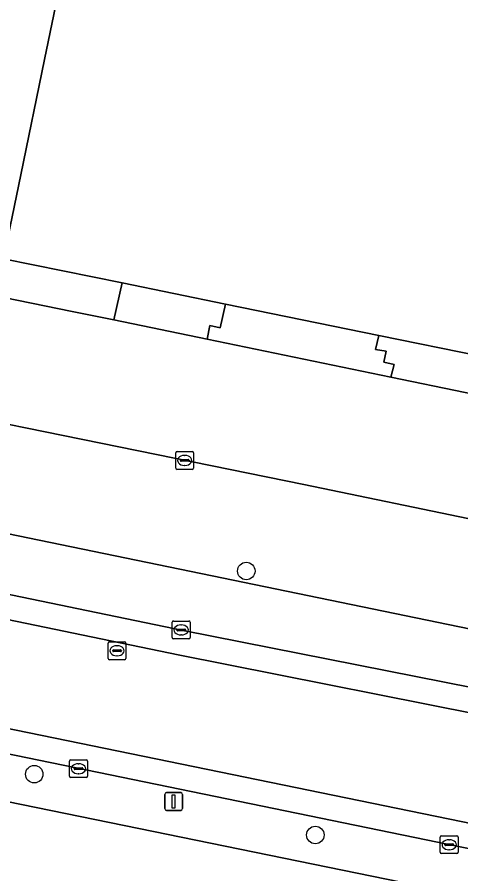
# Model space of a CAD drawing. Extents: x 157692 to 159674, y 381452 to 383291.
# Drawn here: x 158454.89 to 158479.67, y 382704.48 to 382752.38 of the extents above; entities that cross this region are included whole.
import ezdxf

# ---------------------------------------------------------------- set-up
doc = ezdxf.new("R2010")
doc.units = 0
for name, color, linetype in [('IMGEO_Boom', 7, 'Continuous'), ('IMGEO_Erf', 7, 'Continuous'), ('IMGEO_Kolk', 7, 'Continuous'), ('IMGEO_Lichtmast', 7, 'Continuous'), ('IMGEO_Pand', 7, 'Continuous'), ('IMGEO_Parkeervlak_open', 7, 'Continuous'), ('IMGEO_Rijbaan_lokaal_gesloten', 7, 'Continuous'), ('IMGEO_Rijbaan_lokaal_open', 7, 'Continuous'), ('IMGEO_Rioolput', 7, 'Continuous'), ('IMGEO_Voetpad_open', 7, 'Continuous')]:
    doc.layers.add(name, color=color, linetype=linetype)

msp = doc.modelspace()

# ---------------------------------------------------------------- linework, layer by layer
at = {"layer": 'IMGEO_Boom'}
for centre in [(158467.685, 382721.408), (158455.841, 382710.049), (158471.545, 382706.652)]:
    msp.add_circle(centre, 0.489, dxfattribs=at)
at = {"layer": 'IMGEO_Erf'}
for points in [[(158479.048, 382859.194), (158456.421, 382750), (158455.085, 382743.552), (158454.115, 382738.868), (158460.744, 382737.513), (158466.524, 382736.331), (158475.089, 382734.581), (158480.771, 382733.419), (158481.773, 382738.318), (158484.162, 382750), (158484.896, 382753.592), (158480.275, 382754.549), (158481.307, 382759.442), (158490.758, 382804.249), (158500, 382802.356), (158510.753, 382800.153), (158510.921, 382800.119), (158521.198, 382850.792), (158500, 382855.078)], [(158618.747, 382665.89), (158619.614, 382669.95), (158616.516, 382675.097), (158594.867, 382679.695), (158540.505, 382690.855), (158519.19, 382695.229), (158500, 382699.16), (158426.529, 382714.209), (158420.588, 382715.426), (158410.558, 382717.48), (158408.651, 382717.871), (158405.866, 382718.439), (158398.18, 382720.008), (158380.914, 382723.533), (158376.584, 382724.417), (158334.026, 382733.218), (158266.093, 382747.426), (158253.957, 382750)]]:
    msp.add_lwpolyline(points, dxfattribs=at)
at = {"layer": 'IMGEO_Kolk'}
for p, q in [((158463.745, 382727.168), (158463.745, 382728.02)), ((158463.82, 382728.094), (158464.672, 382728.094)), ((158464.746, 382728.02), (158464.746, 382727.168)), ((158464.004, 382727.588), (158464.004, 382727.6)), ((158464.442, 382727.551), (158464.044, 382727.551)), ((158464.047, 382727.637), (158464.445, 382727.637)), ((158464.233, 382727.874), (158464.258, 382727.874)), ((158464.488, 382727.6), (158464.488, 382727.588)), ((158464.672, 382727.094), (158463.82, 382727.094)), ((158464.256, 382727.314), (158464.231, 382727.314)), ((158463.548, 382717.689), (158463.548, 382718.541)), ((158463.623, 382718.615), (158464.475, 382718.615)), ((158464.549, 382718.541), (158464.549, 382717.689)), ((158463.807, 382718.109), (158463.807, 382718.121)), ((158464.245, 382718.072), (158463.847, 382718.072)), ((158463.85, 382718.158), (158464.248, 382718.158)), ((158464.036, 382718.395), (158464.061, 382718.395)), ((158464.291, 382718.121), (158464.291, 382718.109)), ((158464.475, 382717.615), (158463.623, 382717.615)), ((158464.059, 382717.835), (158464.034, 382717.835)), ((158457.813, 382709.932), (158457.813, 382710.784)), ((158457.888, 382710.858), (158458.74, 382710.858)), ((158458.814, 382710.784), (158458.814, 382709.932)), ((158458.072, 382710.352), (158458.072, 382710.364)), ((158458.51, 382710.315), (158458.112, 382710.315)), ((158458.115, 382710.401), (158458.513, 382710.401)), ((158458.301, 382710.638), (158458.326, 382710.638)), ((158458.556, 382710.364), (158458.556, 382710.352)), ((158458.74, 382709.858), (158457.888, 382709.858)), ((158458.324, 382710.078), (158458.299, 382710.078)), ((158478.521, 382705.682), (158478.521, 382706.534)), ((158478.596, 382706.608), (158479.448, 382706.608)), ((158479.522, 382706.534), (158479.522, 382705.682)), ((158478.78, 382706.102), (158478.78, 382706.114)), ((158479.218, 382706.065), (158478.82, 382706.065)), ((158478.823, 382706.151), (158479.221, 382706.151)), ((158479.009, 382706.388), (158479.034, 382706.388)), ((158479.264, 382706.114), (158479.264, 382706.102)), ((158479.448, 382705.608), (158478.596, 382705.608)), ((158479.032, 382705.828), (158479.007, 382705.828))]:
    msp.add_line(p, q, dxfattribs=at)
for points in [[(158463.745, 382727.168), (158463.745, 382728.02)], [(158463.82, 382728.094), (158464.672, 382728.094)], [(158464.746, 382728.02), (158464.746, 382727.168)], [(158464.672, 382727.094), (158463.82, 382727.094)], [(158463.548, 382717.689), (158463.548, 382718.541)], [(158463.623, 382718.615), (158464.475, 382718.615)], [(158464.549, 382718.541), (158464.549, 382717.689)], [(158464.475, 382717.615), (158463.623, 382717.615)], [(158457.813, 382709.932), (158457.813, 382710.784)], [(158457.888, 382710.858), (158458.74, 382710.858)], [(158458.814, 382710.784), (158458.814, 382709.932)], [(158458.74, 382709.858), (158457.888, 382709.858)], [(158478.521, 382705.682), (158478.521, 382706.534)], [(158478.596, 382706.608), (158479.448, 382706.608)], [(158479.522, 382706.534), (158479.522, 382705.682)], [(158479.448, 382705.608), (158478.596, 382705.608)]]:
    msp.add_lwpolyline(points, dxfattribs=at)
for centre, radius, start, end in [((158463.822, 382728.018), 0.0765, 91.552, 178.448), ((158463.822, 382728.018), 0.0765, 91.552, 178.448), ((158464.67, 382728.018), 0.0765, 1.552, 88.448), ((158464.67, 382728.018), 0.0765, 1.552, 88.448), ((158464.044, 382727.597), 0.0403, 85.8775, 175.7526), ((158464.041, 382727.587), 0.0366, 178.938, 274.7102), ((158464.445, 382727.594), 0.043, 264.8664, 352.4533), ((158464.449, 382727.599), 0.0386, 1.7309, 96.639), ((158463.822, 382727.17), 0.0765, 181.552, 268.448), ((158463.822, 382727.17), 0.0765, 181.552, 268.448), ((158464.67, 382727.17), 0.0765, 271.552, 358.448), ((158464.67, 382727.17), 0.0765, 271.552, 358.448), ((158463.625, 382718.539), 0.0765, 91.552, 178.448), ((158463.625, 382718.539), 0.0765, 91.552, 178.448), ((158464.473, 382718.539), 0.0765, 1.552, 88.448), ((158464.473, 382718.539), 0.0765, 1.552, 88.448), ((158463.847, 382718.118), 0.0403, 85.8775, 175.7526), ((158463.844, 382718.108), 0.0366, 178.938, 274.7102), ((158464.248, 382718.115), 0.043, 264.8664, 352.4533), ((158464.252, 382718.12), 0.0386, 1.7309, 96.639), ((158463.625, 382717.691), 0.0765, 181.552, 268.448), ((158463.625, 382717.691), 0.0765, 181.552, 268.448), ((158464.473, 382717.691), 0.0765, 271.552, 358.448), ((158464.473, 382717.691), 0.0765, 271.552, 358.448), ((158457.89, 382710.782), 0.0765, 91.552, 178.448), ((158457.89, 382710.782), 0.0765, 91.552, 178.448), ((158458.738, 382710.782), 0.0765, 1.552, 88.448), ((158458.738, 382710.782), 0.0765, 1.552, 88.448), ((158458.112, 382710.361), 0.0403, 85.8775, 175.7526), ((158458.109, 382710.351), 0.0366, 178.938, 274.7102), ((158458.513, 382710.358), 0.043, 264.8664, 352.4533), ((158458.517, 382710.363), 0.0386, 1.7309, 96.639), ((158457.89, 382709.934), 0.0765, 181.552, 268.448), ((158457.89, 382709.934), 0.0765, 181.552, 268.448), ((158458.738, 382709.934), 0.0765, 271.552, 358.448), ((158458.738, 382709.934), 0.0765, 271.552, 358.448), ((158478.598, 382706.532), 0.0765, 91.552, 178.448), ((158478.598, 382706.532), 0.0765, 91.552, 178.448), ((158479.446, 382706.532), 0.0765, 1.552, 88.448), ((158479.446, 382706.532), 0.0765, 1.552, 88.448), ((158478.82, 382706.111), 0.0403, 85.8775, 175.7526), ((158478.817, 382706.101), 0.0366, 178.938, 274.7102), ((158479.221, 382706.108), 0.043, 264.8664, 352.4533), ((158479.225, 382706.113), 0.0386, 1.7309, 96.639), ((158478.598, 382705.684), 0.0765, 181.552, 268.448), ((158478.598, 382705.684), 0.0765, 181.552, 268.448), ((158479.446, 382705.684), 0.0765, 271.552, 358.448), ((158479.446, 382705.684), 0.0765, 271.552, 358.448)]:
    msp.add_arc(centre, radius, start, end, dxfattribs=at)
for centre, major_axis, ratio, start_param, end_param in [((158464.232, 382727.594), (-0.387, 0.002), 0.722429, 4.712389, 7.853982), ((158464.257, 382727.594), (-0.39, 0.002), 0.717154, 1.570796, 4.712389), ((158464.035, 382718.115), (-0.387, 0.002), 0.722429, 4.712389, 7.853982), ((158464.06, 382718.115), (-0.39, 0.002), 0.717154, 1.570796, 4.712389), ((158458.3, 382710.358), (-0.387, 0.002), 0.722429, 4.712389, 7.853982), ((158458.325, 382710.358), (-0.39, 0.002), 0.717154, 1.570796, 4.712389), ((158479.008, 382706.108), (-0.387, 0.002), 0.722429, 4.712389, 7.853982), ((158479.033, 382706.108), (-0.39, 0.002), 0.717154, 1.570796, 4.712389)]:
    msp.add_ellipse(centre, major_axis=major_axis, ratio=ratio, start_param=start_param, end_param=end_param, dxfattribs=at)
at = {"layer": 'IMGEO_Lichtmast'}
for p, q in [((158463.133, 382708.124), (158463.133, 382708.924)), ((158463.133, 382708.924), (158463.133, 382708.124)), ((158463.233, 382709.024), (158464.023, 382709.024)), ((158464.023, 382709.024), (158463.233, 382709.024)), ((158464.123, 382708.924), (158464.123, 382708.124)), ((158464.123, 382708.124), (158464.123, 382708.924)), ((158464.023, 382708.024), (158463.233, 382708.024)), ((158463.233, 382708.024), (158464.023, 382708.024))]:
    msp.add_line(p, q, dxfattribs=at)
msp.add_lwpolyline([(158463.553, 382708.899), (158463.703, 382708.899), (158463.703, 382708.149), (158463.553, 382708.149), (158463.553, 382708.899)], dxfattribs=at)
for centre, start, end in [((158463.233, 382708.924), 90, 180), ((158463.233, 382708.924), 90, 180), ((158464.023, 382708.924), 0, 90), ((158464.023, 382708.924), 360, 90), ((158463.233, 382708.124), 180, 270), ((158463.233, 382708.124), 180, 270), ((158464.023, 382708.124), 270, 0), ((158464.023, 382708.124), 270, 0)]:
    msp.add_arc(centre, 0.1, start, end, dxfattribs=at)
at = {"layer": 'IMGEO_Pand'}
msp.add_lwpolyline([(158479.048, 382859.194), (158454.493, 382864.273), (158447.07, 382827.197), (158446.966, 382826.677), (158443.993, 382812.305), (158442.344, 382804.331), (158442.309, 382804.162), (158437.726, 382782.008), (158433.265, 382760.44), (158431.105, 382750), (158429.797, 382743.677), (158441.575, 382741.24), (158454.071, 382738.655), (158454.115, 382738.868), (158455.085, 382743.552), (158456.421, 382750)], close=True, dxfattribs=at)
at = {"layer": 'IMGEO_Parkeervlak_open'}
for points in [[(158399.691, 382738.313), (158399.028, 382734.908), (158500, 382714.079), (158505.879, 382712.753), (158509.072, 382712.086), (158509.791, 382715.995)], [(158512.257, 382717.607), (158504.348, 382719.306), (158500, 382720.207), (158470.894, 382726.242), (158438.864, 382732.762), (158413.234, 382738.09)]]:
    msp.add_lwpolyline(points, dxfattribs=at)
at = {"layer": 'IMGEO_Rijbaan_lokaal_gesloten'}
for points in [[(158444.16, 382720.803), (158463.875, 382716.719), (158483.379, 382712.845), (158498.483, 382709.687), (158512.004, 382706.892), (158522.007, 382704.858), (158522.288, 382706.229), (158512.285, 382708.263), (158500, 382710.803), (158499.065, 382710.996), (158483.659, 382714.217), (158464.153, 382718.091), (158444.443, 382722.174)], [(158463.875, 382716.719), (158444.16, 382720.803)], [(158615.104, 382683.349), (158618.328, 382682.718), (158618.988, 382686.176), (158611.35, 382687.283), (158601.633, 382688.683), (158599.872, 382688.982), (158598.863, 382689.156), (158597.619, 382689.387), (158594.399, 382690.049), (158586.633, 382691.644), (158575.663, 382693.882), (158527.842, 382703.652), (158522.007, 382704.858), (158512.004, 382706.892), (158498.483, 382709.687), (158483.379, 382712.845), (158463.875, 382716.719)], [(158438.474, 382715.86), (158500.282, 382703.174), (158520.06, 382699.116), (158576.863, 382687.503), (158595.623, 382683.686), (158607.052, 382681.323), (158614.13, 382679.904), (158617.564, 382679.22), (158618.111, 382681.686), (158614.886, 382682.37)]]:
    msp.add_lwpolyline(points, dxfattribs=at)
at = {"layer": 'IMGEO_Rijbaan_lokaal_open'}
for points in [[(158500, 382727.254), (158498.48, 382727.564), (158495.418, 382728.196), (158488.215, 382729.682), (158475.76, 382732.252), (158465.506, 382734.367), (158460.286, 382735.444), (158457.957, 382735.925), (158441.219, 382739.345), (158422.56, 382743.157), (158398.912, 382747.944), (158398.022, 382748.309)], [(158413.234, 382738.09), (158438.864, 382732.762), (158470.894, 382726.242), (158500, 382720.207), (158504.348, 382719.306), (158512.257, 382717.607)], [(158444.31, 382713.255), (158500, 382701.803), (158519.779, 382697.744), (158576.583, 382686.131), (158595.342, 382682.315), (158606.815, 382679.942), (158613.99, 382678.504), (158616.776, 382677.874), (158617.234, 382677.735), (158617.526, 382679.051), (158617.564, 382679.22), (158614.13, 382679.904), (158607.052, 382681.323), (158595.623, 382683.686), (158576.863, 382687.503), (158520.06, 382699.116), (158500.282, 382703.174), (158438.474, 382715.86)]]:
    msp.add_lwpolyline(points, dxfattribs=at)
at = {"layer": 'IMGEO_Rioolput'}
for p, q in [((158459.964, 382716.526), (158459.964, 382717.378)), ((158460.039, 382717.452), (158460.891, 382717.452)), ((158460.266, 382716.995), (158460.664, 382716.995)), ((158460.452, 382717.232), (158460.477, 382717.232)), ((158460.965, 382717.378), (158460.965, 382716.526)), ((158460.223, 382716.946), (158460.223, 382716.958)), ((158460.661, 382716.909), (158460.263, 382716.909)), ((158460.475, 382716.672), (158460.45, 382716.672)), ((158460.707, 382716.958), (158460.707, 382716.946)), ((158460.891, 382716.452), (158460.039, 382716.452))]:
    msp.add_line(p, q, dxfattribs=at)
for points in [[(158459.964, 382716.526), (158459.964, 382717.378)], [(158460.039, 382717.452), (158460.891, 382717.452)], [(158460.965, 382717.378), (158460.965, 382716.526)], [(158460.891, 382716.452), (158460.039, 382716.452)]]:
    msp.add_lwpolyline(points, dxfattribs=at)
for centre, radius, start, end in [((158460.041, 382717.376), 0.0765, 91.552, 178.448), ((158460.041, 382717.376), 0.0765, 91.552, 178.448), ((158460.263, 382716.955), 0.0403, 85.8775, 175.7526), ((158460.668, 382716.957), 0.0386, 1.7309, 96.639), ((158460.889, 382717.376), 0.0765, 1.552, 88.448), ((158460.889, 382717.376), 0.0765, 1.552, 88.448), ((158460.041, 382716.528), 0.0765, 181.552, 268.448), ((158460.041, 382716.528), 0.0765, 181.552, 268.448), ((158460.26, 382716.945), 0.0366, 178.938, 274.7102), ((158460.664, 382716.952), 0.043, 264.8664, 352.4533), ((158460.889, 382716.528), 0.0765, 271.552, 358.448), ((158460.889, 382716.528), 0.0765, 271.552, 358.448)]:
    msp.add_arc(centre, radius, start, end, dxfattribs=at)
for centre, major_axis, ratio, start_param, end_param in [((158460.451, 382716.952), (-0.387, 0.002), 0.722429, 4.712389, 7.853982), ((158460.476, 382716.952), (-0.39, 0.002), 0.717154, 1.570796, 4.712389)]:
    msp.add_ellipse(centre, major_axis=major_axis, ratio=ratio, start_param=start_param, end_param=end_param, dxfattribs=at)
at = {"layer": 'IMGEO_Voetpad_open'}
for points in [[(158460.744, 382737.513), (158454.115, 382738.868), (158454.071, 382738.655), (158441.575, 382741.24), (158441.219, 382739.345), (158457.957, 382735.925), (158460.286, 382735.444)], [(158466.524, 382736.331), (158460.744, 382737.513), (158460.286, 382735.444), (158465.506, 382734.367), (158465.648, 382735.13), (158466.226, 382735.002)], [(158466.524, 382736.331), (158466.226, 382735.002), (158465.648, 382735.13), (158465.506, 382734.367), (158475.76, 382732.252), (158475.948, 382732.955), (158475.364, 382733.08), (158475.5, 382733.701), (158474.9, 382733.8), (158475.089, 382734.581)], [(158488.371, 382730.307), (158488.95, 382730.176), (158489.085, 382730.776), (158489.672, 382730.654), (158489.816, 382731.221), (158490.376, 382731.117), (158490.415, 382731.447), (158486.649, 382732.217), (158480.771, 382733.419), (158475.089, 382734.581), (158474.9, 382733.8), (158475.5, 382733.701), (158475.364, 382733.08), (158475.948, 382732.955), (158475.76, 382732.252), (158488.215, 382729.682)], [(158500, 382701.803), (158444.31, 382713.255), (158429.771, 382716.221), (158429.55, 382715.152), (158417.99, 382717.541), (158418.211, 382718.61), (158406.413, 382721.034), (158405.866, 382718.439), (158408.651, 382717.871), (158410.558, 382717.48), (158420.588, 382715.426), (158426.529, 382714.209), (158500, 382699.16), (158519.19, 382695.229), (158540.505, 382690.855), (158594.867, 382679.695), (158616.516, 382675.097), (158617.234, 382677.735), (158616.776, 382677.874), (158613.99, 382678.504), (158606.815, 382679.942), (158595.342, 382682.315), (158576.583, 382686.131), (158519.779, 382697.744)]]:
    msp.add_lwpolyline(points, close=True, dxfattribs=at)
for points in [[(158509.791, 382715.995), (158509.072, 382712.086), (158505.879, 382712.753), (158500, 382714.079), (158399.028, 382734.908), (158399.691, 382738.313)], [(158377.51, 382735.956), (158377.734, 382735.912), (158383.102, 382734.766), (158383.66, 382734.647), (158383.866, 382735.666), (158394.813, 382733.434), (158394.607, 382732.415), (158403.536, 382730.58), (158407.406, 382729.771), (158423.309, 382726.519), (158444.443, 382722.174), (158464.153, 382718.091), (158483.659, 382714.217), (158499.065, 382710.996), (158500, 382710.803), (158512.285, 382708.263), (158512.493, 382709.282), (158521.083, 382707.535), (158521.503, 382709.6), (158514.106, 382711.083), (158514.743, 382714.177)]]:
    msp.add_lwpolyline(points, dxfattribs=at)

doc.saveas('drawing.dxf')
